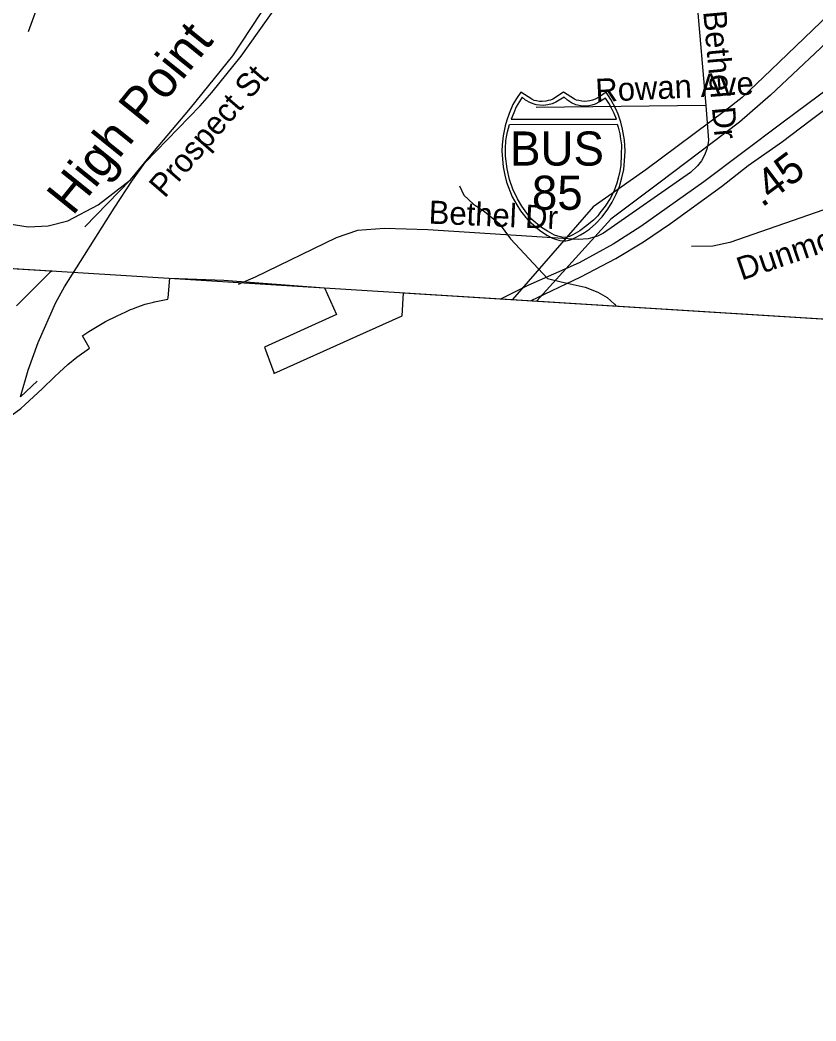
# Model space of a CAD drawing. Extents: x 1662474 to 1856135, y 779280 to 917889.
# Drawn here: x 1695888 to 1699151, y 788215 to 792320 of the extents above; entities that cross this region are included whole.
import ezdxf

# ---------------------------------------------------------------- set-up
doc = ezdxf.new("R2010")
doc.units = 0
for name, color, linetype in [('Exist Boundary Political City Limit New', 7, 'Continuous'), ('Exist Boundary Political CountyLine', 7, 'Continuous'), ('Exist Hydrographic Misc Water Feature', 7, 'Continuous'), ('Exist Railroad Mainline', 7, 'Continuous'), ('Exist Railroad Mainline Label', 7, 'Continuous'), ('Exist Railroad Siding', 7, 'Continuous'), ('Exist Road Non-System Type 51', 7, 'Continuous'), ('Exist Road Non-System Type 51 Label', 7, 'Continuous'), ('Exist Road Primary Interstate Divided Center Attributed', 7, 'Continuous'), ('Exist Road Primary Interstate Mileage Hundredths English Label', 7, 'Continuous'), ('Exist Road Primary Interstate Shield CELL', 7, 'Continuous'), ('Exist Road Primary Interstate Shield Number Label', 7, 'Continuous'), ('Exist Utilities Electrical Transmission Line', 7, 'Continuous'), ('Map Preparation Boundary City Limit Buffer Line', 7, 'Continuous')]:
    doc.layers.add(name, color=color, linetype=linetype)

msp = doc.modelspace()

# ---------------------------------------------------------------- linework, layer by layer
at = {"layer": 'Exist Boundary Political City Limit New'}
for points in [[(1695809.1, 791304.2), (1695921.8, 791297.2), (1696013, 791291.5), (1696019.6, 791291.1), (1696010.9, 791284.1), (1695942.2, 791216.2), (1695933.9, 791207.8), (1695873.9, 791148.4)], [(1695856.5, 790700.2), (1695891.1, 790726.2), (1695909.6, 790743.6), (1695978.2, 790808), (1696029.8, 790856.4), (1696050.1, 790875.4), (1696083.5, 790906.8), (1696121.1, 790936.9), (1696172.6, 790974.4), (1696171, 790977.2), (1696144.1, 791025.1), (1696145.5, 791026.1), (1696169.8, 791042.1), (1696239.1, 791082.9), (1696285.9, 791106.8), (1696322.2, 791123.6), (1696341.5, 791132.6), (1696351, 791136.1), (1696366.8, 791141.8), (1696401.4, 791154.2), (1696435.8, 791163.4), (1696439.5, 791164.2), (1696473.6, 791171.4), (1696494.2, 791174.7), (1696494.9, 791181.2), (1696501.8, 791261), (1696723, 791252.6), (1697136, 791221.4), (1697185.4, 791111.9), (1696889.9, 790978.1), (1696927.9, 790874.4), (1696929.2, 790870.5), (1697268.1, 791023.6), (1697454.1, 791107.4), (1697460, 791201.2), (1700908.6, 790986.9)]]:
    msp.add_lwpolyline(points, dxfattribs=at)
at = {"layer": 'Exist Boundary Political CountyLine'}
msp.add_lwpolyline([(1690037.5, 791664.5), (1701364.2, 790957.5), (1714716, 790252.3), (1740499.2, 788706.5), (1750629.1, 788065.3), (1759370.2, 787540.1), (1762189.4, 787333), (1768414.3, 786933.6), (1776472.8, 786425.7), (1794607.1, 785397.2), (1814974.6, 784258.7), (1839558.3, 782880.6)], dxfattribs=at)
at = {"layer": 'Exist Hydrographic Misc Water Feature'}
for points in [[(1690243.7, 793625), (1690261.8, 793742.8), (1690503.7, 793813.4), (1690978.7, 793826.6), (1692288.8, 793921.5), (1692512.8, 793841.5), (1693269.8, 793691.5), (1693377.8, 793623.6), (1693651.8, 793522.9), (1693959.8, 793487.1), (1694548.8, 793222.4), (1695381.8, 793202.2), (1695730.8, 793057.2), (1695919.9, 792846.6), (1695976.9, 792720.7), (1695990.8, 792464.4), (1695921.8, 792272.1)], [(1697689.1, 791640.5), (1697707.4, 791602.3), (1697747.6, 791564.6), (1697792, 791535), (1697852.6, 791486.1), (1697899, 791422), (1698050.7, 791259.7), (1698106.7, 791246.3), (1698205, 791223.8), (1698257.3, 791203.9), (1698295.5, 791182.5), (1698325.6, 791154.9), (1698331.5, 791146.8)]]:
    msp.add_lwpolyline(points, dxfattribs=at)
at = {"layer": 'Exist Railroad Mainline'}
msp.add_line((1696153.7, 791472.4), (1696340.8, 791665.2), dxfattribs=at)
msp.add_lwpolyline([(1696340.8, 791665.2), (1696417.5, 791757.2), (1696586.7, 791958.3), (1696759.8, 792173), (1696911.1, 792402)], dxfattribs=at)
at = {"layer": 'Exist Railroad Siding'}
msp.add_lwpolyline([(1695337.7, 791841.5), (1695437.2, 791748.9), (1695544.6, 791656.1), (1695638.3, 791583.6), (1695718.1, 791535.1), (1695784.1, 791502.6), (1695843.1, 791483.6), (1695921, 791471.2), (1696002.8, 791475.5), (1696083.6, 791496.8), (1696208, 791562.2), (1696340.8, 791665.2)], dxfattribs=at)
at = {"layer": 'Exist Road Non-System Type 51'}
msp.add_line((1698699.5, 791968.9), (1698003.9, 791960.8), dxfattribs=at)
for points in [[(1695958.9, 790839.2), (1695889.6, 790774.7), (1695920.8, 790884.4), (1695962.5, 790997), (1696034.6, 791162.1), (1696069.9, 791225.1), (1696274.6, 791548.7), (1696349.1, 791662.6), (1696400.6, 791735.9), (1696626.9, 791967.6), (1696674.9, 792022.9), (1696794.2, 792171.2), (1696936, 792370.7), (1696975.1, 792432.9), (1697025.2, 792530.2), (1697089.8, 792672.2), (1697144.9, 792814), (1697155.9, 792854.7)], [(1698640.4, 792606.2), (1698649.9, 792539.5), (1698699.5, 791968.9)], [(1698699.5, 791968.9), (1698710, 791827.4), (1698708.6, 791816.4), (1698703.4, 791790.4), (1698693.9, 791765.8), (1698681.4, 791742.6), (1698665.6, 791721.4), (1698636.8, 791694.1), (1698280.1, 791446.4), (1698255.6, 791434.2), (1698217.4, 791422.9), (1698177.6, 791420.1), (1697560.1, 791459.2), (1697381.9, 791464.7), (1697270.9, 791456.5), (1697184.2, 791426.9), (1696851.8, 791265.8), (1696782.4, 791235.9)], [(1699870.6, 791817.9), (1699685.9, 791757.1), (1699364, 791612.7), (1699246.4, 791563.7), (1698797.4, 791408.2), (1698727.9, 791393), (1698640.9, 791390.7)]]:
    msp.add_lwpolyline(points, dxfattribs=at)
at = {"layer": 'Exist Road Primary Interstate Divided Center Attributed'}
for points in [[(1699219.1, 792051.2), (1699010.4, 791896.5), (1698691.7, 791656), (1698432.9, 791473.5), (1698320.2, 791401), (1698179.9, 791324.7), (1697969.6, 791230.9), (1697860.8, 791176.2)], [(1697980.4, 791168.7), (1698186.5, 791266.8), (1698330.4, 791342.6), (1698444.4, 791410), (1698554.4, 791485.8), (1698763, 791637), (1698872.7, 791723.4), (1699013.4, 791821.6), (1699127.4, 791907.4), (1699257.1, 792004.9)]]:
    msp.add_lwpolyline(points, dxfattribs=at)
at = {"layer": 'Exist Road Primary Interstate Shield CELL'}
for points in [[(1698116.4, 791414), (1698125.9, 791414.9), (1698138.6, 791417.4), (1698151, 791421.5), (1698165.1, 791427.7), (1698186, 791439.2), (1698202.7, 791449.1), (1698222.1, 791462), (1698248.2, 791485.8), (1698274.2, 791513.2), (1698297.2, 791544.2), (1698315.5, 791573.2), (1698331.5, 791606.4), (1698345, 791637.3), (1698355.7, 791672.6), (1698362.7, 791706.9), (1698366.3, 791742.5), (1698368.7, 791782.1), (1698366, 791826.7), (1698358.2, 791872.2), (1698351, 791900.6), (1698339.9, 791934.5), (1698330.9, 791956.2), (1698310.1, 791994.6), (1698291.3, 792024.2), (1698264.1, 792005.1), (1698246.4, 791995.6), (1698235.5, 791990.8), (1698224.4, 791988.6), (1698203.9, 791986.1), (1698191, 791986.7), (1698179, 791989.4), (1698168.9, 791991.6), (1698160.7, 791995.6), (1698116.4, 792024.2), (1698072.1, 791995.6), (1698062.9, 791991.4), (1698053.4, 791989.4), (1698044.2, 791986.8), (1698029.1, 791986.1), (1698017.5, 791986.5), (1698005.6, 791988.6), (1697996.3, 791990.6), (1697985.7, 791995.6), (1697940.6, 792024.2), (1697922.9, 791998.5), (1697908.4, 791973.1), (1697893.1, 791937.2), (1697883.5, 791909.4), (1697876.7, 791886.5), (1697868.4, 791844.5), (1697864.1, 791808), (1697863.3, 791782.1), (1697868, 791717.6), (1697875.1, 791683.3), (1697882.3, 791655.5), (1697906.2, 791595.4), (1697924.1, 791561.8), (1697939.5, 791537.7), (1697961.1, 791510.5), (1697972.8, 791497.5), (1698017.6, 791458.4), (1698047.5, 791437.9), (1698071.4, 791425), (1698082.7, 791420.7), (1698100.3, 791415.8)], [(1697946, 792003.5), (1697935, 791986.6), (1697922.3, 791963.7), (1697912.2, 791940.1), (1697901.8, 791913.9), (1698333.4, 791913.7), (1698323.3, 791936.2), (1698312.6, 791958.7), (1698301.3, 791979.3), (1698287.6, 791999.2), (1698263.4, 791983.9), (1698245.8, 791975.6), (1698231.6, 791970.7), (1698219.6, 791968), (1698201, 791966.5), (1698192.7, 791967), (1698166.8, 791972.9), (1698149.2, 791980.1), (1698132.5, 791991.2), (1698119, 792003.9), (1698084.8, 791983.2), (1698069.7, 791976.6), (1698052.2, 791972.1), (1698033.1, 791969.7), (1698003.7, 791972.9), (1697980.6, 791980.9), (1697960.7, 791991.2)], [(1698335.9, 791892.4), (1698340.6, 791880.3), (1698346.9, 791853.2), (1698350.3, 791832.4), (1698353.7, 791808.4), (1698352.5, 791767.3), (1698350.5, 791724.7), (1698346.6, 791699.5), (1698341.4, 791676.5), (1698334.2, 791651.1), (1698322.7, 791617.2), (1698306.8, 791588.6), (1698286.9, 791556.8), (1698265.4, 791528.9), (1698256.1, 791517.3), (1698238.4, 791498.7), (1698206.2, 791472.8), (1698182.6, 791455.2), (1698154.5, 791438.6), (1698140.1, 791432.2), (1698123.5, 791428.7), (1698109.8, 791429.7), (1698093.1, 791434.1), (1698079.7, 791437.8), (1698050.3, 791453.7), (1698026.4, 791469.6), (1697986.6, 791502.2), (1697965.2, 791527.4), (1697945.1, 791556.7), (1697927.3, 791586.8), (1697908.2, 791626.5), (1697894.7, 791666.4), (1697885, 791709.5), (1697878.3, 791762.1), (1697877.6, 791794.2), (1697879.6, 791825), (1697882.5, 791841.2), (1697886.4, 791861.3), (1697894.3, 791892.2)]]:
    msp.add_lwpolyline(points, close=True, dxfattribs=at)
at = {"layer": 'Exist Utilities Electrical Transmission Line'}
for points in [[(1704176.7, 796741.9), (1703861.4, 796548), (1703690.7, 796431), (1703099.6, 795902.8), (1701742.3, 794638.8), (1701249.7, 794222.9), (1701018.9, 794076.3), (1700799.5, 793859.5), (1700485.9, 793563.3), (1700145.8, 793239.3), (1699828.1, 792932.9), (1699560.7, 792676.4), (1699238.8, 792376.4), (1698967.3, 792115.7), (1698848.5, 792002.6), (1698780.1, 791948.8), (1698452.8, 791705), (1698238, 791554.1), (1697906.8, 791173.4)], [(1704303, 796746.1), (1703891.2, 796491.9), (1703732.7, 796382.9), (1703603.9, 796265.3), (1703350.3, 796026.9), (1703004.5, 795712.9), (1702646.5, 795380.8), (1702288.8, 795045.1), (1701898.4, 794681.1), (1701550.5, 794361.3), (1701329.2, 794162.6), (1701070.3, 794003.7), (1700847.2, 793799.2), (1700523.3, 793495.2), (1700131.3, 793123.4), (1699807.4, 792819.1), (1699461.3, 792489.1), (1699192.1, 792226.7), (1698964.9, 792011.7), (1698837.9, 791900.7), (1698506.5, 791650.4), (1698309.9, 791503.8), (1698006.2, 791167.8)]]:
    msp.add_lwpolyline(points, dxfattribs=at)
at = {"layer": 'Map Preparation Boundary City Limit Buffer Line'}
for points in [[(1695809.1, 791304.2), (1695921.8, 791297.2), (1696013, 791291.5), (1696019.6, 791291.1), (1696010.9, 791284.1), (1695942.2, 791216.2), (1695933.9, 791207.8), (1695873.9, 791148.4)], [(1695856.5, 790700.2), (1695891.1, 790726.2), (1695909.6, 790743.6), (1695978.2, 790808), (1696029.8, 790856.4), (1696050.1, 790875.4), (1696083.5, 790906.8), (1696121.1, 790936.9), (1696172.6, 790974.4), (1696171, 790977.2), (1696144.1, 791025.1), (1696145.5, 791026.1), (1696169.8, 791042.1), (1696239.1, 791082.9), (1696285.9, 791106.8), (1696322.2, 791123.6), (1696341.5, 791132.6), (1696351, 791136.1), (1696366.8, 791141.8), (1696401.4, 791154.2), (1696435.8, 791163.4), (1696439.5, 791164.2), (1696473.6, 791171.4), (1696494.2, 791174.7), (1696494.9, 791181.2), (1696501.8, 791261), (1696723, 791252.6), (1697136, 791221.4), (1697185.4, 791111.9), (1696889.9, 790978.1), (1696927.9, 790874.4), (1696929.2, 790870.5), (1697268.1, 791023.6), (1697454.1, 791107.4), (1697460, 791201.2), (1700908.6, 790986.9)]]:
    msp.add_lwpolyline(points, dxfattribs=at)

# ---------------------------------------------------------------- texts
at = {"layer": 'Exist Railroad Mainline Label'}
msp.add_text('High Point', height=150, rotation=51.1225, dxfattribs=at).set_placement((1696104.1, 791513.6))
at = {"layer": 'Exist Road Non-System Type 51 Label'}
for s, rotation, p in [('Bethel Dr', 275.1784, (1698688.4, 792354.9)), ('Prospect St', 49.1725, (1696480.7, 791586.3)), ('Rowan Ave', 2.7063, (1698248.8, 791983.6)), ('Bethel Dr', 357.5219, (1697561.9, 791485.3)), ('Dunmore Ct', 18.8335, (1698846.1, 791251.3))]:
    msp.add_text(s, height=95, rotation=rotation, dxfattribs=at).set_placement(p)
at = {"layer": 'Exist Road Primary Interstate Mileage Hundredths English Label'}
msp.add_text('.45', height=125, rotation=37.0426, dxfattribs=at).set_placement((1698929.9, 791548.8))
at = {"layer": 'Exist Road Primary Interstate Shield Number Label'}
for s, p in [('BUS', (1697897, 791723)), ('85', (1697986.4, 791541.7))]:
    msp.add_text(s, height=140, dxfattribs=at).set_placement(p)

doc.saveas('drawing.dxf')
